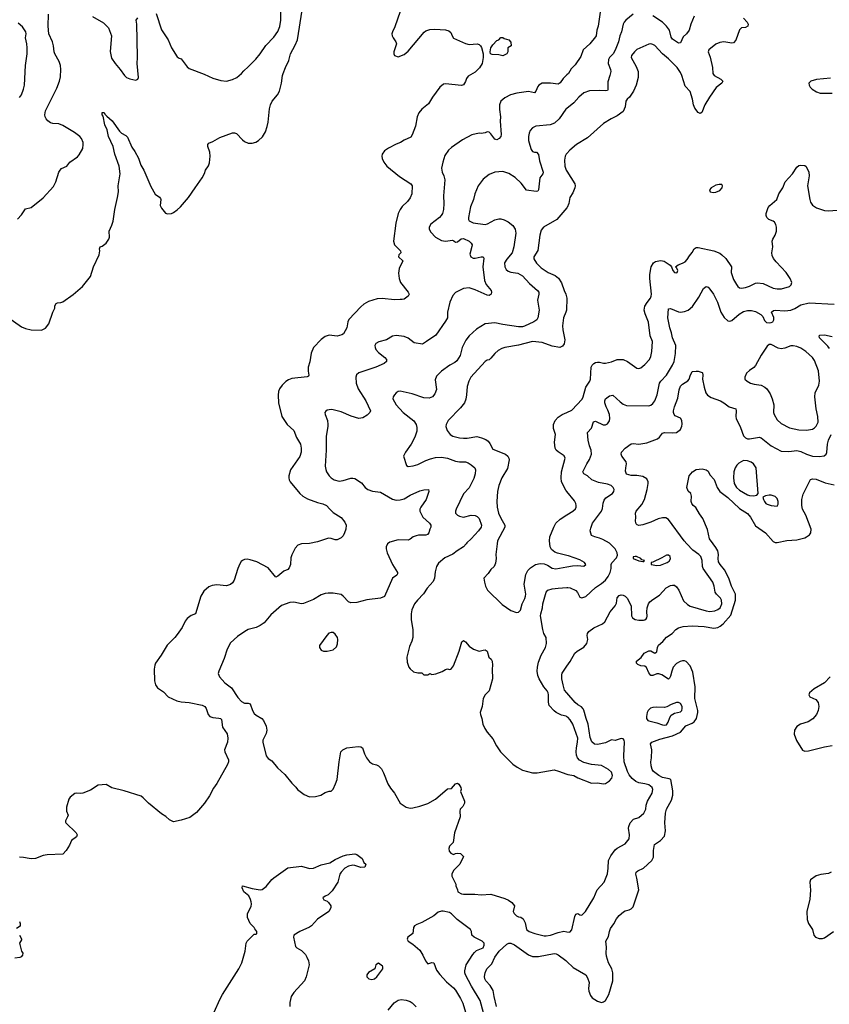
# Model space of a CAD drawing. Header units: inches. Extents: x 1934316 to 2140091, y 524953 to 667329.
# Tile 358 of 384: x 2084453 to 2092660, y 605331 to 615315. Entities that reach past the tile are written whole.
import ezdxf

# ---------------------------------------------------------------- set-up
doc = ezdxf.new("R2010")
doc.units = ezdxf.units.IN
doc.header["$MEASUREMENT"] = 0
for name, color, linetype in [('C0680', 7, 'Continuous'), ('C0681', 7, 'Continuous'), ('C0690', 7, 'Continuous'), ('C0691', 7, 'Continuous')]:
    doc.layers.add(name, color=color, linetype=linetype)

msp = doc.modelspace()

# ---------------------------------------------------------------- linework, layer by layer
at = {"layer": 'C0680', "color": 5}
for points, elevation in [([(2087307.7, 610000), (2087272.8, 609987.2), (2087245.5, 609954.5), (2087210.4, 609889.7), (2087202.6, 609857.4), (2087196.5, 609790), (2087184.4, 609755.6), (2087170, 609739.5), (2087130, 609721.6), (2087070, 609672.3), (2087050, 609662.7), (2086970, 609756.2), (2086857.8, 609817.8), (2086790, 609838.4), (2086756.8, 609843.2), (2086730, 609839.3), (2086710, 609829.2), (2086699.1, 609820.9), (2086683.4, 609796.6), (2086664, 609750), (2086627.9, 609632.1), (2086610, 609604), (2086590, 609589), (2086550, 609574), (2086450, 609582.7), (2086402.5, 609577.5), (2086370, 609564), (2086318.5, 609521.5), (2086290, 609468), (2086234.8, 609290), (2086190, 609273.2), (2086150, 609244), (2086130, 609215.3), (2086098, 609150), (2086050, 609079), (2086026.8, 609050), (2085947.7, 608972.3), (2085885.3, 608870), (2085827.8, 608790), (2085820.8, 608770), (2085816.5, 608730), (2085818.3, 608610), (2085828.7, 608570), (2085850, 608538), (2085910, 608500.5), (2085957.3, 608450), (2086046.8, 608406.8), (2086090, 608396.9), (2086170, 608390.2), (2086302.8, 608362.7), (2086327.7, 608350), (2086342, 608330), (2086363.8, 608270), (2086378.8, 608250), (2086410, 608238.7), (2086471.9, 608231.9), (2086487.2, 608227.2), (2086497.8, 608217.7), (2086510, 608141), (2086554, 608074), (2086561.1, 608030), (2086558.7, 607990), (2086527.3, 607910), (2086530.6, 607890), (2086568.8, 607810), (2086567.6, 607790), (2086557.4, 607762.6), (2086450.3, 607570), (2086418, 607522), (2086377, 607443), (2086327, 607370), (2086243.5, 607276.5), (2086176.4, 607223.6), (2086090, 607197.6), (2086010, 607182.4), (2085970, 607200.5), (2085933.9, 607233.9), (2085890, 607261.7), (2085756.9, 607370), (2085705.3, 607425.3), (2085682.4, 607442.4), (2085510, 607495.3), (2085385.6, 607525.6), (2085330, 607558.4), (2085247.9, 607552.1), (2085170, 607502), (2085092, 607470), (2085070, 607466.6), (2085030, 607472.7), (2085010, 607469), (2084964.7, 607430), (2084951.3, 607410), (2084926.8, 607330), (2084926.8, 607290), (2084942.8, 607250), (2084937.3, 607230), (2084916.3, 607190), (2084918.5, 607178.5), (2084920.7, 607170), (2085026.4, 607070), (2085034.3, 607050), (2085027.7, 607030), (2084976.3, 606990), (2084956.4, 606943.6), (2084922, 606890), (2084890, 606852.7), (2084730, 606847), (2084690, 606838), (2084612, 606810), (2084570, 606807.3), (2084547.9, 606807.9), (2084490, 606820.7), (2084450, 606821.6)], 220), ([(2088181, 610000), (2088180.4, 609999.6), (2088168.2, 609970), (2088168.4, 609950), (2088178.4, 609910), (2088233, 609790), (2088283, 609710), (2088283.5, 609696.5), (2088277.1, 609682.9), (2088230.8, 609650), (2088150, 609465.7), (2088110.1, 609449.9), (2087970, 609430.5), (2087870, 609406.2), (2087810, 609402), (2087786, 609410), (2087731.6, 609470), (2087710, 609485.6), (2087630, 609500.5), (2087581.1, 609498.9), (2087550, 609495.6), (2087510, 609482.4), (2087430, 609435.1), (2087330, 609395.8), (2087310, 609391.6), (2087230, 609406.9), (2087190, 609406.2), (2087106.1, 609373.9), (2086999.9, 609280.1), (2086930, 609199.3), (2086891, 609170), (2086848.3, 609151.7), (2086770, 609129.6), (2086734, 609110), (2086659.9, 609060.1), (2086590, 608997), (2086557, 608930), (2086524.2, 608835.8), (2086470.8, 608710), (2086466, 608686), (2086478, 608650), (2086530.6, 608590), (2086598.2, 608538.2), (2086662.9, 608442.9), (2086700.8, 608400.8), (2086730, 608383.7), (2086770, 608383), (2086790, 608377.3), (2086813.4, 608310), (2086830, 608280.5), (2086850, 608261.6), (2086906, 608230), (2086922.8, 608210), (2086950, 608152), (2086958, 608110), (2086950, 608075.3), (2086918, 608010), (2086916, 607990), (2086951.3, 607850), (2086970, 607822), (2087010, 607798), (2087066, 607730), (2087141.4, 607661.4), (2087210, 607571.3), (2087250.7, 607530.7), (2087267.1, 607507.1), (2087336.9, 607456.9), (2087390, 607436), (2087450, 607438), (2087506, 607450), (2087550, 607478), (2087590, 607491.3), (2087610, 607492), (2087630, 607512), (2087655.5, 607564.5), (2087669.2, 607610), (2087689.4, 607790), (2087709.2, 607890), (2087729, 607910), (2087770, 607930.4), (2087885.2, 607945.2), (2087910, 607942), (2087926.8, 607930), (2087947.3, 607870), (2087967.3, 607830), (2087997.3, 607790), (2088028.7, 607768.7), (2088070, 607758.4), (2088088.9, 607748.9), (2088118.5, 607718.5), (2088139.3, 607679.3), (2088185, 607564.9), (2088210, 607523), (2088250.3, 607470.3), (2088310, 607371), (2088370, 607330.8), (2088410, 607321), (2088436.5, 607323.5), (2088510, 607338.8), (2088590, 607367.3), (2088668.7, 607410), (2088790, 607516), (2088830, 607518), (2088870, 607566), (2088890, 607571.3), (2088902.5, 607562.5), (2088923.8, 607530), (2088927, 607510), (2088922.6, 607490), (2088961.6, 607390), (2088960.5, 607370), (2088943.1, 607336.9), (2088918, 607310), (2088914.4, 607290), (2088918, 607230), (2088858.7, 607070), (2088847.7, 606970), (2088810, 606935.6), (2088801.5, 606910), (2088804.8, 606884.8), (2088822.5, 606862.5), (2088850, 606850.8), (2088870, 606861), (2088890, 606864.7), (2088919.6, 606859.6), (2088952, 606830), (2088914, 606750), (2088850, 606686), (2088834, 606650), (2088834, 606630), (2088872, 606550), (2088872.7, 606532.7), (2088892, 606490), (2088894, 606470), (2088930, 606451.3), (2088950, 606447.3), (2089067.1, 606447.1), (2089130, 606441), (2089230, 606446), (2089370, 606402), (2089406.2, 606386.2), (2089442.4, 606362.4), (2089467.7, 606330), (2089455.8, 606270), (2089466, 606250), (2089490, 606227.7), (2089510, 606217.6), (2089533.8, 606213.8), (2089556.9, 606196.9), (2089577.4, 606157.4), (2089589, 606089), (2089616, 606070), (2089676, 606050), (2089770, 606026), (2089790, 606025.2), (2089834, 606030), (2089910, 606059.1), (2089970, 606070.7), (2090000, 606065.8)], 240), ([(2088977, 610000), (2088951.8, 609970), (2088886.7, 609930), (2088843.5, 609896.5), (2088761.5, 609858.5), (2088696.9, 609803.1), (2088678, 609770), (2088665.5, 609714.5), (2088659, 609650), (2088643.6, 609616.4), (2088584.6, 609550), (2088547.1, 609492.9), (2088486, 609430), (2088454.9, 609390), (2088427.7, 609330), (2088420.7, 609290), (2088420.7, 609230), (2088438.8, 609130), (2088436.3, 609050), (2088427.7, 609012.3), (2088402.5, 608957.5), (2088376, 608850), (2088379.6, 608799.6), (2088398, 608750), (2088410, 608732), (2088443.5, 608703.5), (2088490, 608691), (2088530, 608691.3), (2088550, 608672), (2088590, 608672), (2088610, 608684.7), (2088630, 608676), (2088670, 608680.7), (2088734.2, 608705.8), (2088770, 608726), (2088790, 608731.3), (2088810, 608726.8), (2088818, 608730), (2088830, 608736), (2088850, 608761), (2088906, 608910), (2088933.6, 609006.4), (2088950, 609018.8), (2088970, 609006), (2089010, 608962.8), (2089052, 608930), (2089110, 608910.8), (2089150, 608922.4), (2089170, 608924.4), (2089179.6, 608919.6), (2089192, 608910), (2089208, 608850), (2089231.8, 608831.8), (2089242.4, 608810), (2089246.4, 608770), (2089243, 608730), (2089246, 608630), (2089210.7, 608510), (2089171, 608470), (2089150.8, 608430), (2089140.5, 608350), (2089122, 608290), (2089124, 608270), (2089138.8, 608230), (2089148, 608170), (2089166.6, 608126.6), (2089190.7, 608090), (2089250, 608021), (2089286.8, 607950), (2089326, 607890), (2089450, 607764.7), (2089494.4, 607734.4), (2089550, 607706), (2089650, 607678), (2089696.9, 607676.9), (2089870, 607707.3), (2089915.9, 607695.9), (2090000, 607664.4)], 260), ([(2089292.9, 610000), (2089278, 609890), (2089283, 609850), (2089277, 609803), (2089260.7, 609770), (2089230, 609741.2), (2089202.5, 609697.5), (2089158, 609650), (2089162.8, 609610), (2089174.8, 609570), (2089194.8, 609530), (2089343.4, 609383.4), (2089430, 609324.9), (2089490, 609302.8), (2089510, 609306), (2089530, 609326), (2089545.4, 609390), (2089573.9, 609446.1), (2089580.6, 609470), (2089582, 609490), (2089565.4, 609590), (2089582, 609690), (2089604.1, 609730), (2089630, 609757.3), (2089682.9, 609790), (2089730, 609801.8), (2089770, 609798), (2089803, 609783), (2089850, 609751.5), (2089887.1, 609747.1), (2090000, 609766.3)], 280), ([(2090000, 609881.1), (2089904.5, 609904.5), (2089875.7, 609915.7), (2089842.3, 609942.3), (2089829.8, 609970), (2089826, 610000)], 280), ([(2090000, 608246.3), (2089991.1, 608251.1), (2089943.4, 608263.4), (2089889.9, 608289.9), (2089870, 608305.6), (2089821.3, 608361.3), (2089812.7, 608392.7), (2089813.6, 608470), (2089809.8, 608489.8), (2089800.4, 608510), (2089767.2, 608550), (2089716.9, 608630), (2089704.9, 608664.9), (2089699.2, 608710), (2089701, 608750), (2089710, 608798.8), (2089737.2, 608870), (2089783.1, 608950), (2089792.2, 608990), (2089788.8, 609048.8), (2089767.2, 609090), (2089754.3, 609130), (2089733.5, 609270), (2089734, 609290), (2089751.1, 609350), (2089754, 609390), (2089790, 609510.8), (2089806, 609530), (2089850, 609542.6), (2089910, 609551.4), (2090000, 609555.5)], 260), ([(2090000, 608488.2), (2089976.4, 608516.4), (2089960.4, 608570), (2089949.7, 608630), (2089947.2, 608670), (2089952.8, 608690), (2090000, 608759.1)], 240), ([(2086423.5, 605250), (2086479.8, 605380.2), (2086506.9, 605430), (2086674, 605690), (2086704.5, 605750), (2086739.5, 605870), (2086749.3, 605950), (2086759, 605970), (2086830, 606042), (2086850, 606042), (2086858, 606050), (2086855.3, 606070), (2086834.6, 606094.6), (2086828, 606110), (2086789, 606150), (2086762, 606210), (2086761.2, 606250), (2086797.4, 606322.6), (2086802.4, 606350), (2086800.5, 606370), (2086793.6, 606393.6), (2086774, 606430), (2086725.1, 606470), (2086707.3, 606510), (2086710, 606532), (2086810, 606504.9), (2086889.1, 606490.9), (2086910, 606494.8), (2086950, 606524.9), (2087010, 606595.5), (2087030, 606613), (2087170, 606713), (2087310, 606730.4), (2087390, 606708.9), (2087430, 606710.2), (2087510, 606743.2), (2087595.5, 606764.5), (2087650, 606798.3), (2087730, 606836), (2087770, 606847), (2087850, 606855.8), (2087870, 606848), (2087922.8, 606810), (2087942, 606770), (2087962, 606750), (2087950, 606722), (2087910, 606719.3), (2087850, 606738.4), (2087830, 606740.7), (2087787.3, 606732.7), (2087747.7, 606710), (2087710.8, 606670), (2087698.8, 606650), (2087678.8, 606570), (2087619.8, 606480.2), (2087579.8, 606440.2), (2087550, 606428), (2087524.7, 606410), (2087534, 606390), (2087570, 606378), (2087584.5, 606364.5), (2087606, 606330), (2087607.3, 606310), (2087587.3, 606270), (2087470, 606192.7), (2087410, 606126.6), (2087390, 606112.3), (2087291.3, 606070), (2087230.8, 606030), (2087228.9, 606010), (2087250, 605916), (2087263.1, 605903.1), (2087310, 605876.3), (2087350, 605834), (2087364.9, 605810), (2087380.5, 605770), (2087386, 605730), (2087356.9, 605610), (2087338.9, 605570), (2087230.4, 605450), (2087205.3, 605410), (2087190.5, 605350), (2087190.7, 605310)], 220), ([(2089154.8, 605245.2), (2089118.7, 605370), (2089033.9, 605513.9), (2088972.9, 605630), (2088965.6, 605650), (2088964.8, 605670), (2088979.8, 605730), (2089045.7, 605834.3), (2089062.7, 605857.3), (2089084.1, 605875.9), (2089150, 605903.8), (2089160.9, 605930), (2089159.3, 605950), (2089139.3, 605970), (2089060.9, 606010), (2089036, 606030), (2089033.2, 606070), (2089024, 606090), (2088888.7, 606190), (2088830, 606248.7), (2088810, 606262), (2088745.4, 606274.6), (2088730, 606275.3), (2088695.3, 606264.7), (2088650, 606229), (2088530, 606159), (2088479.8, 606140.2), (2088455.3, 606124.7), (2088444.7, 606110), (2088438, 606050), (2088388.4, 606011.6), (2088380.7, 605990), (2088391.3, 605970), (2088438.7, 605938.7), (2088510, 605878.8), (2088539.1, 605830), (2088565.5, 605770), (2088585.5, 605745.5), (2088590, 605742), (2088630, 605754), (2088650, 605751), (2088678.3, 605678.3), (2088710, 605634), (2088778, 605558), (2088850, 605497.3), (2088870, 605474.8), (2088922, 605390), (2088943.4, 605343.4), (2088970, 605252)], 240), ([(2084451.3, 606170), (2084458, 606150), (2084456, 606124), (2084419.6, 606100.4)], 220), ([(2084450.9, 606030.9), (2084470, 605994), (2084470, 605986), (2084451.3, 605950), (2084470.8, 605870), (2084482.8, 605850), (2084481, 605830), (2084467.5, 605812.5), (2084454.4, 605805.6), (2084402.5, 605797.5)], 220), ([(2089285.4, 605310), (2089261.4, 605410), (2089251.9, 605471.9), (2089222.8, 605522.8), (2089178.8, 605570), (2089168.9, 605590), (2089165.8, 605614.2), (2089169.7, 605650), (2089188.3, 605690), (2089237.5, 605742.5), (2089269.1, 605810), (2089313.3, 605870), (2089390, 605939), (2089410, 605949), (2089430, 605950.8), (2089470, 605932.1), (2089610, 605831.5), (2089650, 605816.9), (2089710, 605814.2), (2089870, 605844.4), (2089890, 605843.1), (2089910, 605833.4), (2089990, 605773.4), (2090000, 605763.6)], 220), ([(2088188.3, 605271.7), (2088250, 605345.5), (2088290, 605373.4), (2088319.1, 605379.1), (2088370, 605371.3), (2088410, 605358), (2088430, 605344.7), (2088470, 605306)], 220)]:
    msp.add_lwpolyline(points, dxfattribs=dict(at, elevation=elevation))
for points, elevation in [([(2087630, 609099), (2087610, 609099), (2087587.5, 609092.5), (2087564.7, 609070), (2087492, 608970), (2087492, 608950), (2087510, 608922), (2087531.6, 608911.6), (2087570, 608911.3), (2087630, 608924.7), (2087663.1, 608956.9), (2087673.6, 608986.4), (2087677.2, 609030), (2087673.2, 609050), (2087650, 609084)], 260), ([(2088090, 605748), (2088062, 605730), (2088051.3, 605688.7), (2087990, 605654), (2087971.3, 605630), (2087971.3, 605610), (2087992, 605590), (2088022, 605582), (2088050, 605588), (2088072.7, 605610), (2088134, 605690), (2088135.3, 605710), (2088130, 605718)], 240)]:
    msp.add_lwpolyline(points, close=True, dxfattribs=dict(at, elevation=elevation))
at = {"layer": 'C0681', "color": 5}
for points, elevation in [([(2085837, 615377), (2085890, 615212.4), (2085956.5, 615110), (2085990, 615028.2), (2086050, 614938), (2086070, 614923), (2086090, 614917.1), (2086150, 614836.4), (2086170, 614820.5), (2086322, 614762), (2086410, 614721.3), (2086490, 614696.4), (2086550, 614692.4), (2086610, 614708.2), (2086653.2, 614730), (2086701.2, 614770), (2086723.3, 614796.7), (2086770, 614837.3), (2086845.3, 614914.7), (2086890, 614967.3), (2086946.2, 615053.8), (2087030, 615137.1), (2087070, 615193.4), (2087090, 615246), (2087100.4, 615310), (2087104.4, 615510)], 240), ([(2084310, 612313.4), (2084470, 612200.7), (2084510, 612182.8), (2084570, 612170.8), (2084672.5, 612167.5), (2084712.5, 612187.5), (2084749.4, 612230.6), (2084789.2, 612350), (2084809, 612390), (2084810, 612412), (2084823.7, 612436.3), (2084836, 612444), (2084870, 612447.7), (2084890, 612454.8), (2084993.4, 612526.6), (2085089, 612610), (2085169, 612710), (2085199.3, 612810), (2085257.2, 612930), (2085265.2, 612970), (2085262.7, 612990), (2085269, 613010), (2085290, 613018), (2085329.6, 613050), (2085355.8, 613090), (2085361.6, 613110), (2085358, 613170), (2085386.8, 613230), (2085400.3, 613270), (2085416.8, 613390), (2085444, 613510), (2085453, 613570), (2085451.5, 613630), (2085472.4, 613750), (2085461.7, 613830), (2085417.4, 613950), (2085400.4, 614030), (2085352.8, 614130), (2085337.6, 614197.6), (2085316.9, 614250), (2085298, 614338), (2085288.9, 614351.1), (2085290, 614374), (2085310, 614374), (2085316.9, 614356.9), (2085335.5, 614335.5), (2085390.2, 614290.2), (2085464.6, 614184.6), (2085485.4, 614165.4), (2085530, 614139.6), (2085544, 614124), (2085590, 614020.5), (2085619.3, 613979.3), (2085655.3, 613910), (2085681, 613841), (2085710.2, 613790), (2085782.8, 613622.7), (2085827, 613547), (2085870, 613514.8), (2085879.9, 613499.9), (2085884, 613490), (2085877.3, 613430), (2085890, 613402), (2085930, 613352), (2085950, 613344.7), (2085990, 613351), (2086010, 613361), (2086050, 613386), (2086082.5, 613417.5), (2086163.7, 613510), (2086230, 613610.8), (2086303.7, 613710), (2086325.6, 613754.4), (2086337, 613790), (2086366.2, 613833.8), (2086376.6, 613863.4), (2086384.2, 613930), (2086380.5, 613970), (2086358.5, 614030), (2086360.5, 614050), (2086370, 614063.8), (2086410, 614079.5), (2086480.4, 614119.6), (2086610, 614166.7), (2086630, 614168.2), (2086650, 614162), (2086710, 614094.8), (2086730, 614080.7), (2086770, 614064), (2086810, 614062.8), (2086846.8, 614073.2), (2086871.9, 614088.1), (2086913.4, 614126.6), (2086943.9, 614176.1), (2086960.7, 614230), (2086970, 614274), (2086983.7, 614410), (2086994, 614450), (2087011.6, 614490), (2087066.1, 614553.9), (2087086, 614590), (2087107.7, 614672.3), (2087116, 614750), (2087122.7, 614770), (2087145.3, 614830), (2087179.6, 614900.4), (2087199.2, 614970), (2087244.9, 615055.1), (2087268.8, 615110), (2087314.7, 615410)], 220), ([(2084430, 613291), (2084470, 613336), (2084510, 613396), (2084570, 613410.8), (2084691.7, 613508.3), (2084795.9, 613624.1), (2084818, 613670), (2084849.4, 613770), (2084861.2, 613790), (2084875.5, 613804.5), (2084928.7, 613830), (2084962, 613870), (2085037.5, 613922.5), (2085055.5, 613944.5), (2085092.3, 614010), (2085097, 614050), (2085094.5, 614070), (2085079.5, 614110), (2085062.7, 614130), (2085009.7, 614169.7), (2084890, 614242.9), (2084850, 614257.6), (2084790, 614262.4), (2084763.7, 614270), (2084738.4, 614290), (2084722.4, 614310), (2084711.3, 614330), (2084706.9, 614350), (2084713.6, 614390), (2084830, 614620.7), (2084856.9, 614690), (2084864.6, 614735.4), (2084868.3, 614808.3), (2084865.1, 614850), (2084854.3, 614890), (2084809.7, 614970), (2084802.6, 614990), (2084795.4, 615050), (2084785.4, 615090), (2084746.2, 615170), (2084741.5, 615250), (2084743.5, 615370)], 240), ([(2085190, 615346), (2085302, 615282), (2085353, 615233), (2085382.3, 615150), (2085370.4, 614990.4), (2085383.1, 614923.1), (2085419.1, 614870), (2085470.3, 614810.3), (2085514, 614750), (2085536, 614730), (2085570, 614714), (2085630, 614702), (2085650, 614712), (2085656, 614730), (2085642.4, 614870), (2085646, 614930), (2085644.7, 615110), (2085639.7, 615270), (2085633.6, 615310), (2085650, 615332.2)], 240), ([(2088310, 615397.4), (2088256.7, 615243.3), (2088230.4, 615190), (2088226, 615170), (2088228, 615150), (2088237.3, 615130), (2088266.8, 615090), (2088271, 615070), (2088244.7, 614990), (2088244.7, 614970), (2088251.6, 614951.6), (2088290, 614938), (2088350, 614961), (2088390, 614996), (2088552.3, 615187.7), (2088570, 615200.4), (2088610, 615214.4), (2088661.2, 615218.8), (2088770, 615212.2), (2088802.6, 615202.6), (2088823.4, 615183.4), (2088835.5, 615150), (2088850, 615127.3), (2088970, 615072.2), (2089010, 615064.2), (2089090, 615070.3), (2089110, 615062.4), (2089123.8, 615050), (2089132.3, 615032.3), (2089149.1, 614970), (2089149.1, 614930), (2089139.6, 614870), (2089114.3, 614825.7), (2089070, 614781.3), (2088998.6, 614741.5), (2088980.5, 614719.5), (2088970, 614689), (2088950, 614653.2), (2088930, 614646.6), (2088770, 614665.1), (2088750, 614660.7), (2088710, 614631.8), (2088636.4, 614530), (2088597.4, 614462.6), (2088530, 614406.3), (2088497.4, 614370), (2088480.3, 614330), (2088464.1, 614235.9), (2088432, 614148), (2088416.7, 614123.3), (2088350, 614094.5), (2088312.1, 614067.9), (2088270, 614054), (2088190, 614011.6), (2088150, 613983.7), (2088126.4, 613950), (2088122.4, 613930), (2088125.8, 613905.8), (2088143, 613870), (2088173, 613830), (2088303.2, 613723.2), (2088418.8, 613650), (2088430.4, 613630.4), (2088428, 613550), (2088412, 613508), (2088384.9, 613470), (2088330, 613419.3), (2088308.2, 613390), (2088288.4, 613350), (2088264.4, 613250), (2088240.7, 613070), (2088253.4, 613030), (2088314, 612970), (2088314.8, 612950), (2088294.8, 612930), (2088291.3, 612910), (2088338, 612870), (2088298.8, 612790), (2088294, 612746), (2088299.3, 612690), (2088313, 612650), (2088390.8, 612550), (2088401, 612530), (2088391.3, 612510), (2088350, 612481.2), (2088330, 612476), (2088310, 612478.4), (2088252.5, 612472.5), (2088128.1, 612488.1), (2088076.7, 612483.3), (2087990, 612455.6), (2087942, 612430), (2087910, 612402), (2087790, 612276), (2087779.5, 612250), (2087770.4, 612190), (2087736, 612130), (2087719.5, 612120.5), (2087670, 612105.1), (2087590, 612114), (2087550, 612100.9), (2087510, 612073.2), (2087430.5, 611989.5), (2087405.5, 611934.5), (2087394.6, 611845.4), (2087376.4, 611790), (2087376, 611750), (2087384.9, 611710), (2087379.5, 611700.5), (2087368.1, 611691.9), (2087210, 611674.7), (2087176.7, 611663.3), (2087150, 611646), (2087112.1, 611607.9), (2087084.9, 611570), (2087076.1, 611543.9), (2087072.7, 611507.3), (2087077, 611430), (2087110.3, 611290.3), (2087162.4, 611210), (2087230, 611150.4), (2087258.9, 611079), (2087297.6, 611010), (2087307.4, 610970), (2087304.6, 610930), (2087293.1, 610886.9), (2087198, 610750), (2087181.6, 610690), (2087179.3, 610670), (2087183.8, 610650), (2087194.9, 610630), (2087292.2, 610510), (2087321.7, 610481.7), (2087370, 610455.2), (2087470, 610419.7), (2087526.8, 610406.8), (2087564, 610390), (2087596.3, 610350), (2087630, 610318), (2087710, 610266.8), (2087750, 610218.8), (2087761.6, 610190), (2087756.9, 610150), (2087744.2, 610110), (2087730, 610082), (2087710, 610062), (2087670, 610042), (2087650, 610041.6), (2087610, 610055.1), (2087583.4, 610056.6), (2087470, 610021.2), (2087390, 610003.7), (2087310, 610000.9), (2087307.7, 610000)], 220), ([(2084450, 614524.7), (2084470, 614551.3), (2084491.3, 614608.7), (2084499.6, 614650), (2084511.3, 614848.7), (2084529.5, 614970), (2084529.6, 615030), (2084525.6, 615070), (2084511.6, 615130), (2084518.7, 615170), (2084515.8, 615190), (2084480.7, 615240.7), (2084438.5, 615278.5)], 260), ([(2090000, 614754.5), (2089962.3, 614717.7), (2089930, 614674.5), (2089910, 614661.6), (2089831.9, 614671.9), (2089750, 614669.7), (2089716.3, 614650), (2089703.2, 614636.8), (2089686, 614590), (2089670, 614574), (2089610, 614585.7), (2089492, 614570), (2089428.8, 614551.2), (2089370, 614522), (2089330.7, 614490), (2089315.5, 614450), (2089316.4, 614403.6), (2089326.9, 614330), (2089324.6, 614284.6), (2089332.4, 614150), (2089328.9, 614130), (2089312.8, 614110), (2089290, 614097.4), (2089270, 614104.5), (2089230, 614158.4), (2089210, 614173.3), (2089190, 614177), (2089170, 614167), (2089130, 614159.5), (2089110, 614164.5), (2089034.6, 614145.4), (2088942, 614098), (2088830, 614017.2), (2088798.8, 613990), (2088763.4, 613936.6), (2088740.4, 613870), (2088728.5, 613810), (2088734, 613770), (2088752.8, 613732.8), (2088762.6, 613690), (2088749.2, 613530), (2088753.6, 613450), (2088749.2, 613390), (2088738.5, 613350), (2088726.3, 613330), (2088708.7, 613310), (2088620.4, 613239.6), (2088602.4, 613210), (2088602.4, 613190), (2088619, 613159), (2088668.8, 613110), (2088730, 613075.9), (2088770, 613069.2), (2088838.4, 613078.4), (2088853.8, 613073.8), (2088870, 613059.1), (2088890, 613062.4), (2088929, 613091), (2088950, 613095.2), (2089007.7, 613070), (2089030.2, 613050.2), (2089037.6, 613030), (2089036.1, 613016.1), (2089017.1, 612937.1), (2089027.3, 612910), (2089050, 612895.5), (2089070, 612894.9), (2089130, 612910.4), (2089150, 612910.5), (2089156.7, 612896.7), (2089147.4, 612810), (2089163.8, 612670), (2089181.3, 612630), (2089230.4, 612570), (2089234, 612550), (2089230.8, 612530), (2089210, 612517.2), (2089190, 612520.7), (2089070, 612576.1), (2089010, 612594), (2088950, 612589), (2088870.2, 612549.8), (2088843, 612517), (2088813.6, 612450), (2088790.3, 612350), (2088788.1, 612291.9), (2088770, 612258.4), (2088670, 612117), (2088577.3, 612050), (2088534.9, 612025.1), (2088450, 612038.4), (2088390, 612084.7), (2088350, 612102), (2088268.3, 612111.7), (2088230, 612106.6), (2088170, 612069.6), (2088092.1, 612047.9), (2088064, 612030), (2088053, 612010), (2088054.4, 611990), (2088062, 611970), (2088090, 611938.7), (2088154.9, 611890), (2088170.4, 611870), (2088170.6, 611850), (2088147.7, 611830), (2088063, 611790), (2087890, 611734.3), (2087867.8, 611712.3), (2087859.5, 611690), (2087864.6, 611630), (2087885.2, 611570), (2087960.3, 611450), (2088008.4, 611350), (2088003, 611330), (2087976.5, 611303.5), (2087930, 611278.9), (2087890, 611272.3), (2087813.8, 611293.8), (2087710, 611338), (2087630, 611359.6), (2087610, 611361.6), (2087570, 611354), (2087554.9, 611345.1), (2087544.9, 611330), (2087548.2, 611310), (2087571.3, 611251.3), (2087576.9, 611210), (2087576.9, 611190), (2087557.8, 611090), (2087560.8, 610950), (2087548.5, 610788.5), (2087554.2, 610754.2), (2087563.8, 610730), (2087590.7, 610690), (2087610.8, 610670), (2087641, 610650), (2087690, 610636.4), (2087730, 610642), (2087810, 610666), (2087830, 610667.1), (2087850, 610660.8), (2087917.2, 610617.2), (2087955.3, 610570), (2087983, 610550), (2088030, 610533.2), (2088110, 610522.9), (2088230, 610453.4), (2088270, 610443.5), (2088310, 610445.2), (2088350, 610455.8), (2088410, 610493.4), (2088510, 610538.5), (2088550, 610548.8), (2088598, 610550), (2088600.5, 610530), (2088573, 610450), (2088519, 610370), (2088510.3, 610350), (2088510.3, 610330.3), (2088539.5, 610270), (2088606, 610210), (2088619.3, 610190), (2088620.5, 610170), (2088610.4, 610149.6), (2088601.6, 610110), (2088585.4, 610094.6), (2088570, 610087.4), (2088493.8, 610086.2), (2088470, 610080.7), (2088441, 610070), (2088411.9, 610048.1), (2088390, 610038.4), (2088290, 610039.6), (2088204.1, 610015.9), (2088181, 610000)], 240), ([(2090000, 614415), (2089990, 614407), (2089921.3, 614310), (2089874, 614266), (2089830, 614246.9), (2089685.3, 614234.8), (2089650, 614217.6), (2089627, 614190), (2089615.8, 614164.2), (2089608.7, 614130), (2089610.4, 614090), (2089622.5, 614042.5), (2089638.3, 613998.3), (2089650, 613979.1), (2089670.3, 613970.3), (2089690, 613970.2), (2089710, 613948), (2089722.2, 613882.2), (2089758, 613770), (2089756.4, 613750), (2089725, 613710), (2089711.3, 613588.7), (2089703.4, 613576.6), (2089688.7, 613571.3), (2089590, 613586.3), (2089536.4, 613656.4), (2089474.6, 613714.6), (2089410, 613754.8), (2089350, 613775.1), (2089270.3, 613769.7), (2089210, 613745.6), (2089150, 613697), (2089099.5, 613630), (2089064.9, 613550), (2089053.7, 613490), (2089021.9, 613418.1), (2089003.3, 613310), (2089003.7, 613290), (2089010, 613274), (2089050, 613254.5), (2089170, 613238.6), (2089194.2, 613245.8), (2089270, 613286.4), (2089310, 613296), (2089330, 613294.9), (2089364.4, 613284.4), (2089404.6, 613264.6), (2089450, 613227.7), (2089473.7, 613190), (2089481.1, 613150), (2089460.3, 613010), (2089443.9, 612950), (2089390, 612887.3), (2089368.4, 612850), (2089369.3, 612809.3), (2089382.3, 612782.3), (2089403.9, 612763.9), (2089430, 612755), (2089502.9, 612742.9), (2089550, 612716), (2089619.8, 612639.8), (2089701.3, 612570), (2089713.7, 612550), (2089715.3, 612530), (2089703.1, 612470), (2089717, 612370), (2089704.9, 612290), (2089694.4, 612270), (2089663.8, 612250), (2089570, 612206), (2089550, 612201.2), (2089510, 612201.2), (2089350, 612224.8), (2089270, 612241.5), (2089170, 612231.8), (2089083.4, 612176.6), (2089010, 612107.3), (2088976.4, 612063.6), (2088938, 611990), (2088916.1, 611910), (2088883.5, 611856.5), (2088862.6, 611837.4), (2088814.4, 611810), (2088728.2, 611750), (2088679, 611701), (2088664.4, 611664.4), (2088676.4, 611563.6), (2088659.9, 611520.1), (2088636, 611490), (2088602.3, 611477.7), (2088550, 611480.3), (2088430, 611519.8), (2088310, 611547.8), (2088290, 611544.2), (2088270, 611529.7), (2088250.3, 611510), (2088239.6, 611490), (2088236.5, 611470), (2088269.2, 611409.2), (2088339.3, 611330), (2088447.3, 611247.3), (2088470.3, 611210.3), (2088478.7, 611178.7), (2088479.3, 611140.7), (2088458.6, 611081.5), (2088422, 611010), (2088362.8, 610930), (2088342.8, 610890), (2088374.9, 610794.9), (2088390, 610783.8), (2088442, 610790), (2088490, 610803.7), (2088570, 610844.9), (2088617.8, 610862.2), (2088666.1, 610873.9), (2088730, 610878.6), (2088788.5, 610868.5), (2088870, 610838.3), (2088910, 610831.6), (2088971.3, 610830), (2088999.9, 610819.9), (2089030, 610800.4), (2089065.5, 610770), (2089072.2, 610750), (2089068.5, 610708.5), (2089057.8, 610662.2), (2089010, 610569.3), (2088950, 610505.2), (2088877.1, 610350), (2088870.4, 610330), (2088870.4, 610310), (2088890.4, 610290), (2088910, 610279.6), (2088950, 610270.2), (2089030, 610289.1), (2089070, 610288.7), (2089090, 610278.4), (2089110, 610258), (2089134.6, 610190), (2089131.8, 610170), (2089104.9, 610130), (2089030, 610049.7), (2088985.3, 610010), (2088977, 610000)], 260), ([(2090000, 613958.5), (2089992.4, 613950), (2089983.1, 613930), (2089975.3, 613890), (2089977.4, 613830), (2089993.4, 613790), (2090000, 613779.5)], 280), ([(2090000, 613407), (2089898.4, 613290), (2089764, 613210), (2089738.6, 613181.5), (2089724.4, 613130), (2089705.5, 612974.5), (2089664.9, 612910), (2089663.1, 612890), (2089690, 612846.4), (2089737.8, 612797.8), (2089810, 612752.4), (2089880.3, 612720.3), (2089913.4, 612693.4), (2089944.7, 612644.7), (2089970.2, 612570.2), (2089990.3, 612530), (2089997.8, 612490), (2089993.8, 612370), (2089990.3, 612350), (2089965.8, 612290), (2089956.5, 612210), (2089957.6, 612170), (2089978.7, 612070), (2089971.7, 612028.3), (2089954.6, 612005.4), (2089928.3, 611991.7), (2089850, 612005.4), (2089750, 612040.8), (2089649.4, 612050.6), (2089510, 612015.3), (2089370, 611989.6), (2089340.3, 611979.7), (2089301.5, 611958.5), (2089270, 611929.5), (2089230, 611880.9), (2089210, 611867), (2089190, 611862.7), (2089170, 611847), (2089024.2, 611690), (2089005.7, 611650), (2088990, 611595.3), (2088983.2, 611510), (2088974.5, 611465.5), (2088962, 611430), (2088922.5, 611377.5), (2088794.9, 611250), (2088774.9, 611210), (2088772.7, 611190), (2088786.7, 611150), (2088816.4, 611110), (2088844.9, 611090), (2088910, 611074), (2088950, 611070.2), (2088990, 611072.1), (2089088.2, 611088.2), (2089135.3, 611075.3), (2089177.2, 611057.2), (2089200.4, 611040.4), (2089218, 611018), (2089250, 610960.7), (2089377.3, 610910), (2089402, 610890), (2089410.6, 610870), (2089414, 610850), (2089395.9, 610764.1), (2089338.4, 610670), (2089308.8, 610591.2), (2089297.4, 610530), (2089290.2, 610429.8), (2089292.2, 610370), (2089305.6, 610310), (2089330, 610258.4), (2089371.7, 610190), (2089370.3, 610170), (2089297, 610030), (2089292.9, 610000)], 280), ([(2090000, 610531.5), (2089990, 610543.6), (2089945, 610630), (2089940.7, 610670), (2089946.2, 610730), (2089982.4, 610870), (2089971.3, 610891.3), (2089910, 610932.3), (2089892.3, 610950), (2089881.6, 610970), (2089873.7, 611030), (2089885.1, 611110), (2089863.5, 611170), (2089863.1, 611210), (2089879.1, 611250), (2089910, 611283.1), (2089950, 611310.2), (2090000, 611332.6)], 280), ([(2089826, 610000), (2089822.2, 610030), (2089827.1, 610070), (2089866, 610170), (2089888.7, 610210), (2089930, 610251.4), (2090000, 610293.3)], 280)]:
    msp.add_lwpolyline(points, dxfattribs=dict(at, elevation=elevation))
at = {"layer": 'C0681', "color": 5, "elevation": 220}
msp.add_lwpolyline([(2089350, 614949.4), (2089310, 614959.3), (2089242.4, 614962.4), (2089226.6, 614970), (2089222.9, 614990), (2089229.6, 615030), (2089250, 615058), (2089290, 615104.7), (2089308.9, 615111.1), (2089330, 615134), (2089350, 615134), (2089363.6, 615123.6), (2089410, 615112), (2089432.7, 615087.3), (2089434, 615050), (2089402, 615030), (2089402, 614990), (2089391, 614970)], close=True, dxfattribs=at)
at = {"layer": 'C0690', "color": 5}
for points, elevation in [([(2090000, 609555.5), (2090010, 609556), (2090032.4, 609552.4), (2090090, 609526.4), (2090106.9, 609506.9), (2090130, 609460.5), (2090150, 609453.7), (2090190, 609465.7), (2090290, 609558.3), (2090350, 609596.9), (2090390, 609630.3), (2090417.4, 609670), (2090436.5, 609710), (2090447, 609750), (2090448.7, 609791.3), (2090453.9, 609806.1), (2090502, 609858), (2090513.6, 609886.4), (2090509.5, 609910), (2090489.6, 609950), (2090438.1, 610000)], 260), ([(2090000, 608759.1), (2090032.9, 608807.1), (2090080.7, 608890), (2090103.7, 608910), (2090170, 608952.7), (2090200.7, 608990), (2090212.3, 609030), (2090206.6, 609070), (2090209.3, 609090), (2090221.2, 609110), (2090271.3, 609148.7), (2090359.3, 609190), (2090382.4, 609210), (2090437.4, 609310), (2090489.6, 609370), (2090501, 609399), (2090510, 609451.3), (2090530, 609477.3), (2090550, 609484), (2090570, 609479.1), (2090590, 609470.5), (2090610.3, 609450.3), (2090650, 609372), (2090653.7, 609270), (2090665.3, 609250), (2090690, 609231.8), (2090730, 609224.4), (2090774.6, 609225.4), (2090790.9, 609229.1), (2090801.4, 609238.5), (2090809.6, 609250), (2090812.1, 609267.9), (2090809.7, 609310), (2090813.7, 609350), (2090828.3, 609390), (2090841.3, 609410), (2090870, 609435.8), (2090939.8, 609480.2), (2091004.7, 609555.3), (2091050, 609577.7), (2091070, 609581.5), (2091090, 609579), (2091110, 609565.3), (2091133.6, 609530), (2091182.5, 609422.6), (2091223.2, 609383.2), (2091249.3, 609369.3), (2091410, 609321.5), (2091450, 609314.6), (2091498.4, 609321.6), (2091530, 609333.1), (2091551.8, 609350), (2091569.9, 609390), (2091567.9, 609427.9), (2091557.7, 609450), (2091515.4, 609490), (2091502.2, 609510), (2091493.8, 609570), (2091479.3, 609610), (2091380.7, 609750), (2091374.8, 609770), (2091371, 609831), (2091356.8, 609870), (2091337.7, 609890), (2091276.7, 609936.7), (2091216.9, 610000)], 240), ([(2090000, 605763.6), (2090062.4, 605702.4), (2090190.2, 605630), (2090210, 605597.6), (2090225, 605550), (2090218.9, 605490), (2090223.3, 605463.3), (2090239.8, 605419.8), (2090257.1, 605397.1), (2090310, 605360.9), (2090350.9, 605349.1), (2090370, 605354), (2090389.8, 605370.2), (2090424.4, 605430), (2090465.3, 605570), (2090466.6, 605650), (2090455.8, 605690), (2090421.1, 605750), (2090400, 605820), (2090396.5, 605850), (2090402, 605910), (2090395.6, 605970), (2090421, 606019), (2090430.5, 606069.4), (2090441.3, 606098.7), (2090473.9, 606146), (2090502, 606198), (2090530, 606232.4), (2090572.3, 606267.7), (2090590, 606278.4), (2090630, 606287.6), (2090650, 606297), (2090670, 606318), (2090727.7, 606490), (2090709.8, 606610), (2090698.5, 606650), (2090701.3, 606670), (2090717.7, 606682.3), (2090774.5, 606710), (2090861.6, 606790), (2090876.4, 606823.6), (2090876.4, 606890), (2090887.3, 606950), (2090950, 606990.6), (2090990, 607034), (2091000.7, 607090), (2090990.9, 607170), (2091000.4, 607270), (2091009.8, 607310), (2091059.7, 607400.3), (2091072.9, 607450), (2091074.3, 607494.3), (2091053.3, 607610), (2091037.2, 607617.2), (2090970, 607629.8), (2090930, 607649.8), (2090876.9, 607690), (2090864.7, 607710), (2090853.3, 607750), (2090849.7, 607789.7), (2090856.9, 607830), (2090860.7, 607910), (2090847.7, 607972.3), (2090859, 607990), (2090940.3, 608019.7), (2091068.6, 608051.4), (2091150, 608090.9), (2091206.7, 608153.3), (2091270, 608181.4), (2091290, 608195.2), (2091311.9, 608230), (2091326.3, 608290), (2091325.5, 608310), (2091295.8, 608430), (2091298.8, 608550), (2091276.8, 608696.8), (2091250, 608762.9), (2091210, 608805.6), (2091190, 608812.6), (2091170, 608812.6), (2091146.6, 608806.6), (2091110, 608787.6), (2091077.6, 608750), (2091062.4, 608710), (2091050, 608658), (2091041, 608639), (2091030, 608628.7), (2090962, 608670), (2090930, 608680.9), (2090910, 608680.9), (2090870, 608666), (2090850, 608665.2), (2090831.7, 608691.7), (2090807.2, 608747.2), (2090790, 608758), (2090750, 608763.7), (2090717.2, 608777.2), (2090704, 608790), (2090705.2, 608810), (2090751.7, 608848.3), (2090784, 608890), (2090830, 608915.5), (2090850, 608916.3), (2090890, 608890.5), (2090910, 608904.9), (2090917.4, 608950), (2090928.7, 608971.3), (2090971.6, 609010), (2091010, 609053.4), (2091065.2, 609090), (2091104.5, 609130), (2091130, 609147.4), (2091178.8, 609161.2), (2091269.1, 609169.1), (2091390, 609160.2), (2091490, 609144.7), (2091527.9, 609152.1), (2091554.3, 609165.7), (2091584.7, 609190), (2091662.4, 609277.6), (2091707.4, 609427.4), (2091708.5, 609490), (2091667.6, 609570), (2091642.5, 609650), (2091597.8, 609737.8), (2091552.2, 609790), (2091537.1, 609817.1), (2091531.8, 609850), (2091537.1, 609890), (2091527.9, 609930), (2091510, 609962.6), (2091482.3, 610000)], 220), ([(2090000, 609766.3), (2090055.8, 609775.8), (2090110, 609780.3), (2090170, 609774.9), (2090191.2, 609788.8), (2090179.5, 609810), (2090130, 609838), (2090017, 609877), (2090000, 609881.1)], 280), ([(2092668, 608652), (2092610, 608591.3), (2092507.7, 608530), (2092459.1, 608490), (2092450.8, 608470), (2092461, 608450), (2092522.8, 608422.8), (2092548, 608390), (2092554.4, 608350), (2092548.2, 608310), (2092528.2, 608270), (2092493.5, 608226.5), (2092444.4, 608195.6), (2092367.3, 608170), (2092330, 608147.8), (2092306.3, 608110), (2092304.6, 608070), (2092326.6, 608006.6), (2092387.2, 607907.2), (2092410, 607897.1), (2092450, 607900.9), (2092610, 607940.8), (2092690, 607954.9)], 220), ([(2090000, 606065.8), (2090030, 606061), (2090050, 606084.7), (2090080.5, 606219.5), (2090090, 606244.7), (2090110, 606251), (2090130, 606238), (2090150, 606236), (2090189.4, 606270.6), (2090272.3, 606410), (2090307, 606490), (2090376, 606570), (2090410, 606652), (2090418, 606710), (2090420.4, 606790), (2090445, 606835), (2090490, 606896.4), (2090510, 606912.2), (2090590, 606957.3), (2090630, 607006.8), (2090634, 607050), (2090624.7, 607115.3), (2090626.5, 607133.5), (2090639.6, 607170), (2090673.4, 607206.6), (2090730, 607225.4), (2090778.5, 607270), (2090798.8, 607310), (2090804.1, 607350), (2090817.1, 607390), (2090864, 607470), (2090870.6, 607510), (2090864.1, 607530), (2090830, 607555.6), (2090790, 607567.7), (2090730, 607576.8), (2090699.7, 607590), (2090660, 607620), (2090630, 607657.4), (2090612.3, 607692.3), (2090581.1, 607790), (2090575.5, 607850), (2090583.7, 607990), (2090581.2, 608010), (2090570, 608024), (2090550, 608025.2), (2090490, 608006.6), (2090450, 608012.3), (2090390, 607982.4), (2090310, 607963.5), (2090279, 607970), (2090251.4, 607991.4), (2090235.2, 608035.2), (2090215, 608170), (2090193.8, 608230), (2090172.2, 608312.2), (2090165.9, 608325.9), (2090146.1, 608346.1), (2090110, 608366.6), (2090082, 608390), (2090000, 608488.2)], 240), ([(2090000, 607664.4), (2090010, 607660.7), (2090070, 607650.8), (2090110, 607626.8), (2090248.4, 607571.6), (2090310, 607576), (2090370, 607566), (2090390, 607571), (2090430, 607598), (2090455.1, 607624.9), (2090461.2, 607650), (2090450, 607684), (2090422.7, 607710), (2090350, 607751), (2090250, 607761), (2090170, 607782.4), (2090126.8, 607806.8), (2090108.3, 607828.3), (2090097.1, 607857.1), (2090093, 607890), (2090095.8, 607930), (2090108.5, 607990), (2090109.1, 608030), (2090059.8, 608170), (2090033.5, 608213.5), (2090010, 608240.9), (2090000, 608246.3)], 260), ([(2092677.6, 606670), (2092650, 606656), (2092572.9, 606647.1), (2092527.6, 606632.4), (2092468.7, 606591.3), (2092461.6, 606570), (2092468.6, 606488.6), (2092463.6, 606396.4), (2092431.7, 606270), (2092436, 606190), (2092447.2, 606150), (2092487.6, 606090), (2092501.3, 606030), (2092520.7, 606010), (2092557.5, 605997.5), (2092590, 605996.9), (2092610, 606003.6), (2092701.7, 606070)], 220)]:
    msp.add_lwpolyline(points, dxfattribs=dict(at, elevation=elevation))
for points, elevation in [([(2090690, 609872.3), (2090672.7, 609867.3), (2090672, 609850), (2090730, 609827.3), (2090770, 609822), (2090778, 609822), (2090786, 609830), (2090759, 609839), (2090748, 609850), (2090706, 609870)], 260), ([(2091030, 609883.7), (2091010, 609883.7), (2090963.4, 609856.6), (2090870, 609812.7), (2090854, 609810), (2090854, 609790), (2090910, 609780.4), (2090950, 609784.9), (2091017.2, 609810), (2091036.9, 609823.1), (2091051.2, 609848.8), (2091046, 609870)], 260), ([(2091130, 608390.7), (2091110, 608389.8), (2091057, 608370), (2091013.7, 608346.3), (2090990, 608341), (2090910, 608343.9), (2090870, 608340.3), (2090847.3, 608332.7), (2090821.8, 608310), (2090812, 608290), (2090805, 608250), (2090807.1, 608227.1), (2090818.4, 608210), (2090830, 608203.6), (2090910, 608186.2), (2090970, 608164.4), (2090990, 608159.8), (2091010, 608165), (2091027.3, 608190), (2091042, 608238), (2091058, 608262), (2091090, 608283.6), (2091150, 608297.3), (2091164.4, 608310), (2091168.9, 608330), (2091166.5, 608350), (2091150, 608381.5)], 240)]:
    msp.add_lwpolyline(points, close=True, dxfattribs=dict(at, elevation=elevation))
at = {"layer": 'C0691', "color": 5}
for points, elevation in [([(2090337.1, 615390), (2090317, 615250), (2090303.7, 615210), (2090295.8, 615150), (2090290, 615139.3), (2090231.6, 615068.5), (2090163.7, 615010), (2090139.2, 614940.8), (2090084.6, 614855.4), (2090043.1, 614816.9), (2090015.8, 614770), (2090000, 614754.5)], 240), ([(2090670, 615371.2), (2090595.3, 615310), (2090579.6, 615290), (2090570.2, 615269.8), (2090553.4, 615190), (2090534.7, 615150), (2090521.3, 615090), (2090490, 615004.5), (2090470.2, 614970), (2090430.2, 614929.8), (2090419.6, 614910), (2090417.3, 614870), (2090441.8, 614810), (2090443.5, 614790), (2090436.3, 614750), (2090414, 614686), (2090416.1, 614603.9), (2090410, 614597.4), (2090390, 614592.1), (2090330, 614596.4), (2090227.1, 614592.9), (2090170, 614573.3), (2090119.5, 614530), (2090069.3, 614470.7), (2090000, 614415)], 260), ([(2091788.9, 615330), (2091826.3, 615290), (2091835.5, 615270), (2091834, 615250), (2091810, 615236.8), (2091770, 615231.7), (2091758, 615222), (2091749.5, 615210.5), (2091713.7, 615106.3), (2091690, 615078.7), (2091670, 615075.8), (2091590.2, 615089.8), (2091550, 615084.8), (2091510, 615067.1), (2091438.9, 615010), (2091431.5, 614990), (2091453.5, 614933.5), (2091474, 614830), (2091477.5, 614770), (2091492.8, 614750), (2091560.4, 614710), (2091581.6, 614690), (2091570.6, 614670), (2091513.8, 614626.2), (2091443.5, 614530), (2091398.5, 614450), (2091366.8, 614373.2), (2091350, 614364), (2091330, 614373.2), (2091296.8, 614416.8), (2091281.4, 614450), (2091273.8, 614510), (2091250, 614585.1), (2091199.5, 614639.5), (2091164.7, 614750), (2091150, 614780.7), (2091115.8, 614830), (2091030, 614917.3), (2090969.2, 614969.2), (2090890, 615053), (2090870, 615064.7), (2090850, 615069.7), (2090830, 615067.8), (2090710, 615013), (2090684.4, 614990), (2090653.4, 614950), (2090650.6, 614930), (2090700.5, 614840.5), (2090720.9, 614790), (2090723.1, 614730), (2090702.3, 614650), (2090676, 614590), (2090634.7, 614530), (2090610.3, 614510), (2090596, 614490), (2090589, 614430), (2090570, 614383.6), (2090510, 614340.5), (2090447.3, 614310), (2090370, 614261.6), (2090210, 614115.1), (2090098.4, 614050), (2090028.2, 613990), (2090000, 613958.5)], 280), ([(2091289.4, 615350), (2091254.7, 615270), (2091238.3, 615210), (2091210.3, 615170), (2091178.9, 615141.1), (2091150, 615081.2), (2091130, 615078), (2091070, 615117.6), (2091057.8, 615137.8), (2091039.8, 615210), (2091010.5, 615250.5), (2090970, 615290.8), (2090870, 615355.3)], 260), ([(2092670, 614723), (2092530, 614709.6), (2092471.3, 614690), (2092451, 614670), (2092454.8, 614650), (2092466.8, 614630), (2092486.8, 614610), (2092530, 614582.8), (2092567.9, 614567.9), (2092690, 614568.4)], 320), ([(2090000, 611332.6), (2090050, 611354.9), (2090154.3, 611465.7), (2090165.3, 611490), (2090192.2, 611587.8), (2090230.5, 611649.5), (2090238.5, 611670), (2090245.6, 611790), (2090254.7, 611810), (2090271.9, 611828.1), (2090290, 611838.7), (2090310, 611843.1), (2090330, 611842.3), (2090370, 611830.3), (2090390, 611830.3), (2090450, 611845.3), (2090510, 611868.4), (2090568.6, 611868.6), (2090614.8, 611850), (2090710, 611782), (2090730, 611777.3), (2090750, 611784), (2090790, 611818.7), (2090835.8, 611870), (2090850, 611898.8), (2090860.4, 611950), (2090865.7, 612050), (2090844.5, 612110), (2090826.8, 612246.8), (2090791.5, 612331.5), (2090782.7, 612370), (2090791, 612410), (2090812.3, 612447.7), (2090845.7, 612490), (2090854.6, 612510), (2090857.7, 612530), (2090841.5, 612690), (2090841.4, 612730), (2090853.7, 612810), (2090876.9, 612850), (2090897.7, 612862.3), (2090930.7, 612870.7), (2090951.6, 612871.6), (2090984.5, 612864.5), (2091045.8, 612825.8), (2091061, 612810), (2091074, 612770), (2091090, 612750.8), (2091110, 612746.7), (2091116, 612750), (2091123.7, 612770), (2091114.5, 612794.5), (2091099, 612810), (2091129, 612830), (2091170, 612844.7), (2091199.1, 612860.9), (2091218.6, 612881.4), (2091241, 612919), (2091270, 612954.4), (2091289.8, 612990.2), (2091310, 613004), (2091330, 613005.2), (2091490, 612969.2), (2091548.6, 612948.6), (2091571.6, 612931.6), (2091611.6, 612891.6), (2091668.5, 612810), (2091663.1, 612750), (2091670.3, 612730), (2091690, 612680.7), (2091718, 612630), (2091732.4, 612610), (2091750, 612596.5), (2091770, 612592.6), (2091810, 612599.2), (2091850, 612612.6), (2091910, 612644), (2091930, 612647.7), (2091990, 612638.3), (2092090, 612593.8), (2092130, 612585.8), (2092173.8, 612586.2), (2092257.2, 612610), (2092273.7, 612626.3), (2092278.7, 612650), (2092262, 612690), (2092221.3, 612750), (2092119.7, 612859.7), (2092094.5, 612894.5), (2092081.8, 612921.8), (2092078.5, 612950), (2092087.1, 613010), (2092081.1, 613070), (2092086.6, 613090), (2092109.8, 613130.2), (2092125.3, 613170), (2092125.3, 613210), (2092117.3, 613237.3), (2092102.5, 613262.5), (2092090, 613273.3), (2092047.8, 613290), (2092025.7, 613310), (2092019.7, 613330), (2092020.5, 613350), (2092041.1, 613410), (2092055.4, 613430), (2092127, 613490), (2092147.3, 613550), (2092187.6, 613610), (2092213.6, 613670), (2092285.7, 613750), (2092330, 613818), (2092350, 613834.9), (2092370, 613838.4), (2092410, 613836.3), (2092426, 613826), (2092452.9, 613770), (2092456.5, 613730), (2092437.8, 613630), (2092461.5, 613490), (2092470, 613464.9), (2092490, 613434.9), (2092530, 613407.7), (2092610, 613380.8), (2092650, 613378), (2092786.6, 613386.6)], 280), ([(2090000, 613779.5), (2090081.5, 613650), (2090084.4, 613630), (2090080.8, 613610), (2090059.7, 613560.3), (2090028.7, 613510), (2090018.9, 613450), (2090002.6, 613410), (2090000, 613407)], 280), ([(2090438.1, 610000), (2090430, 610007.8), (2090364.2, 610044.2), (2090330, 610058), (2090281.2, 610070), (2090250, 610084.2), (2090235.4, 610130), (2090240.6, 610159.4), (2090259.7, 610210), (2090351.8, 610330), (2090362, 610358), (2090367.2, 610412.8), (2090376.1, 610443.9), (2090394, 610466), (2090460.7, 610510), (2090476.3, 610530), (2090478.3, 610550), (2090469.7, 610570), (2090449.6, 610590), (2090410, 610603.8), (2090321, 610621), (2090252, 610650), (2090208.8, 610688.8), (2090172.3, 610710), (2090160.7, 610730), (2090201, 610810), (2090230, 610854.4), (2090247.8, 610910), (2090245.3, 610950), (2090230, 610992.7), (2090216.8, 611050), (2090209.8, 611130.2), (2090248.7, 611171.3), (2090270, 611238), (2090290, 611243.1), (2090367, 611207), (2090390, 611206.3), (2090410, 611215.8), (2090432.4, 611247.6), (2090435.8, 611270), (2090429.8, 611310), (2090414.6, 611354.6), (2090396.4, 611390), (2090385.7, 611430), (2090385.1, 611450), (2090391.5, 611468.5), (2090430, 611500.7), (2090466.4, 611506.4), (2090538.7, 611438.7), (2090570, 611417), (2090603.6, 611403.6), (2090830, 611399.5), (2090850, 611404.9), (2090870, 611421.3), (2090890, 611450.4), (2090915.5, 611510), (2090939.8, 611630), (2090952.7, 611650), (2091010, 611711.3), (2091070.8, 611810), (2091087.2, 611850), (2091101.4, 611930), (2091104.5, 612010), (2091069, 612090), (2091059.2, 612139.2), (2091041.5, 612190), (2091022.8, 612290), (2091030, 612382), (2091050, 612387.3), (2091130, 612353.4), (2091150, 612350.3), (2091190, 612355.3), (2091230, 612370.4), (2091273.6, 612406.4), (2091337.6, 612502.4), (2091384.2, 612590), (2091410, 612610.7), (2091430, 612603), (2091450, 612583), (2091487, 612530), (2091525.7, 612450), (2091561.3, 612350), (2091595.1, 612295.1), (2091630, 612262), (2091650, 612257.3), (2091670, 612264), (2091747.3, 612330), (2091790, 612355.3), (2091830, 612364.9), (2091870, 612366.4), (2091910, 612357.1), (2091966.1, 612326.1), (2091984.8, 612304.8), (2092004, 612264), (2092024.5, 612244.5), (2092050, 612240.2), (2092070, 612242.7), (2092088.4, 612251.5), (2092098.3, 612270), (2092095.7, 612295.7), (2092075.1, 612350), (2092093.3, 612366.7), (2092110, 612370.3), (2092210, 612363.9), (2092270, 612369.2), (2092310, 612385.8), (2092370, 612422.8), (2092455.1, 612444.9), (2092710, 612430.8)], 260), ([(2092660.4, 611980.4), (2092645.2, 612005.2), (2092559.5, 612090), (2092557.2, 612110), (2092563.6, 612116.4), (2092610, 612118.7), (2092690, 612102)], 240), ([(2091216.9, 610000), (2091188.6, 610030), (2091030, 610247), (2091002, 610262), (2090970, 610264), (2090926.1, 610253.9), (2090850, 610219.5), (2090770, 610191.8), (2090727.3, 610187.3), (2090712.3, 610192.3), (2090702.9, 610202.9), (2090695.1, 610230), (2090699.5, 610270), (2090695.1, 610310), (2090702.9, 610330), (2090760.3, 610399.7), (2090786, 610450), (2090814, 610550), (2090824.1, 610610), (2090823.1, 610630), (2090810, 610658.9), (2090770, 610682), (2090710, 610693.5), (2090650, 610691.3), (2090605.1, 610705.1), (2090595.1, 610735.1), (2090595.8, 610770), (2090604, 610810), (2090601.3, 610830), (2090557.6, 610890), (2090549.4, 610910), (2090553.2, 610930), (2090591.7, 610968.3), (2090650, 611012.7), (2090670, 611015.5), (2090730.4, 611010.3), (2090810, 611022.6), (2090916.8, 611063.2), (2090938.5, 611081.5), (2090970, 611121.3), (2090989.8, 611130.2), (2091070, 611127), (2091109.7, 611130.3), (2091150, 611159.3), (2091166.1, 611193.9), (2091168.3, 611211.7), (2091163.1, 611250), (2091150, 611273), (2091098, 611298), (2091085.6, 611310), (2091080.5, 611330), (2091081.7, 611350), (2091090.9, 611390), (2091124, 611476), (2091138, 611562), (2091150, 611598.4), (2091170, 611618.9), (2091226.9, 611653.1), (2091239.5, 611670), (2091250, 611704.7), (2091270, 611746), (2091310, 611752), (2091331.1, 611751.1), (2091370, 611738), (2091373, 611733), (2091378, 611710), (2091375.5, 611670), (2091390.4, 611590), (2091408.5, 611530), (2091426.1, 611506.1), (2091462.9, 611482.9), (2091556.3, 611450), (2091590.4, 611430), (2091642.8, 611390), (2091710.6, 611370), (2091716.4, 611350), (2091712, 611290), (2091715.3, 611270), (2091760.9, 611180.9), (2091790, 611096), (2091810, 611073.4), (2091830, 611064.9), (2091850, 611064.9), (2091930, 611079.5), (2091950, 611080.4), (2091970, 611074), (2092070, 610994.9), (2092170, 610940.9), (2092250, 610934.7), (2092330, 610945.8), (2092370, 610936.5), (2092430, 610908), (2092490, 610889.1), (2092556, 610884), (2092607.1, 610892.9), (2092627.3, 610910), (2092634, 610926), (2092641, 611010), (2092650, 611050.4), (2092677, 611110)], 240), ([(2091482.3, 610000), (2091445.3, 610050), (2091426.1, 610146.1), (2091378.2, 610258.2), (2091342.4, 610302.4), (2091306.6, 610366.6), (2091279.5, 610390), (2091264.7, 610410), (2091260.5, 610430), (2091262, 610482), (2091256, 610510), (2091230, 610534), (2091215.1, 610570), (2091239.3, 610690), (2091273.2, 610730), (2091310, 610754.8), (2091370, 610761), (2091410, 610751), (2091430, 610736), (2091450, 610701), (2091491.6, 610651.5), (2091522.8, 610570), (2091550.1, 610530.1), (2091630.3, 610470), (2091750, 610356.5), (2091830, 610306.3), (2091861.8, 610270), (2091910, 610181.1), (2092014, 610110), (2092090, 610023.7), (2092110, 610014.6), (2092130, 610012.7), (2092230, 610034.2), (2092330, 610040.2), (2092410, 610062.3), (2092430, 610070.1), (2092458.3, 610090), (2092471, 610110), (2092474.5, 610150), (2092421.6, 610290), (2092388.1, 610350), (2092379.4, 610390), (2092379.8, 610450), (2092395.7, 610504.3), (2092470, 610650.7), (2092490, 610659.3), (2092525.6, 610654.4), (2092618.6, 610618.6), (2092710, 610597.3)], 220), ([(2090000, 610293.3), (2090061.3, 610330), (2090085.2, 610354.8), (2090093.3, 610370), (2090095.1, 610390), (2090091.3, 610410), (2090077.4, 610437.4), (2090000, 610531.5)], 280)]:
    msp.add_lwpolyline(points, dxfattribs=dict(at, elevation=elevation))
for points, elevation in [([(2091544.7, 613644.7), (2091510, 613635.1), (2091461, 613610), (2091446, 613590), (2091452, 613570), (2091481.4, 613561.4), (2091510, 613564), (2091550, 613584), (2091573.2, 613610), (2091577.2, 613630), (2091570, 613642)], 320), ([(2092050, 612022.7), (2092030, 612005.2), (2091968.2, 611911.8), (2091912.7, 611807.3), (2091893.2, 611786.8), (2091850, 611757.3), (2091820.3, 611730), (2091801.7, 611690), (2091804.9, 611670), (2091826, 611650), (2091859.1, 611630), (2091898, 611618), (2091970, 611609.1), (2092004.9, 611590), (2092024.6, 611570), (2092060, 611520), (2092081.1, 611470), (2092097.1, 611410), (2092094.3, 611330), (2092099.6, 611310), (2092130, 611258.7), (2092170, 611220.3), (2092257, 611177), (2092350, 611155.5), (2092430, 611152.6), (2092490, 611164), (2092510, 611174.9), (2092528, 611192), (2092545.7, 611234.3), (2092544.4, 611290), (2092526.8, 611370), (2092511.8, 611490), (2092517.9, 611530), (2092552.3, 611607.7), (2092559.6, 611650), (2092550, 611755.1), (2092510, 611858.4), (2092488.3, 611890), (2092421, 611950), (2092370, 611984.4), (2092330, 612001.8), (2092292.1, 612008), (2092270, 612006), (2092210, 611983.5), (2092170, 611976.8), (2092142.2, 611982.2), (2092070, 612019.5)], 260), ([(2091790, 610846), (2091742.2, 610817.8), (2091722, 610798), (2091703.6, 610770), (2091693, 610730), (2091687.7, 610670), (2091694.2, 610610), (2091717.5, 610570), (2091750, 610543.5), (2091830, 610497.8), (2091850, 610491.3), (2091890, 610487.7), (2091926.3, 610493.7), (2091939, 610510), (2091917.4, 610770), (2091892, 610810), (2091867.2, 610827.3), (2091830, 610842)], 240), ([(2092070, 610492), (2092050, 610492), (2092013.7, 610486.3), (2091986.8, 610473.2), (2091990.8, 610450), (2092002, 610430), (2092017.3, 610410), (2092030, 610401.6), (2092070, 610387), (2092130, 610382.8), (2092139.5, 610400.5), (2092139.5, 610430), (2092130, 610459), (2092110, 610479.3)], 240)]:
    msp.add_lwpolyline(points, close=True, dxfattribs=dict(at, elevation=elevation))

doc.saveas('drawing.dxf')
